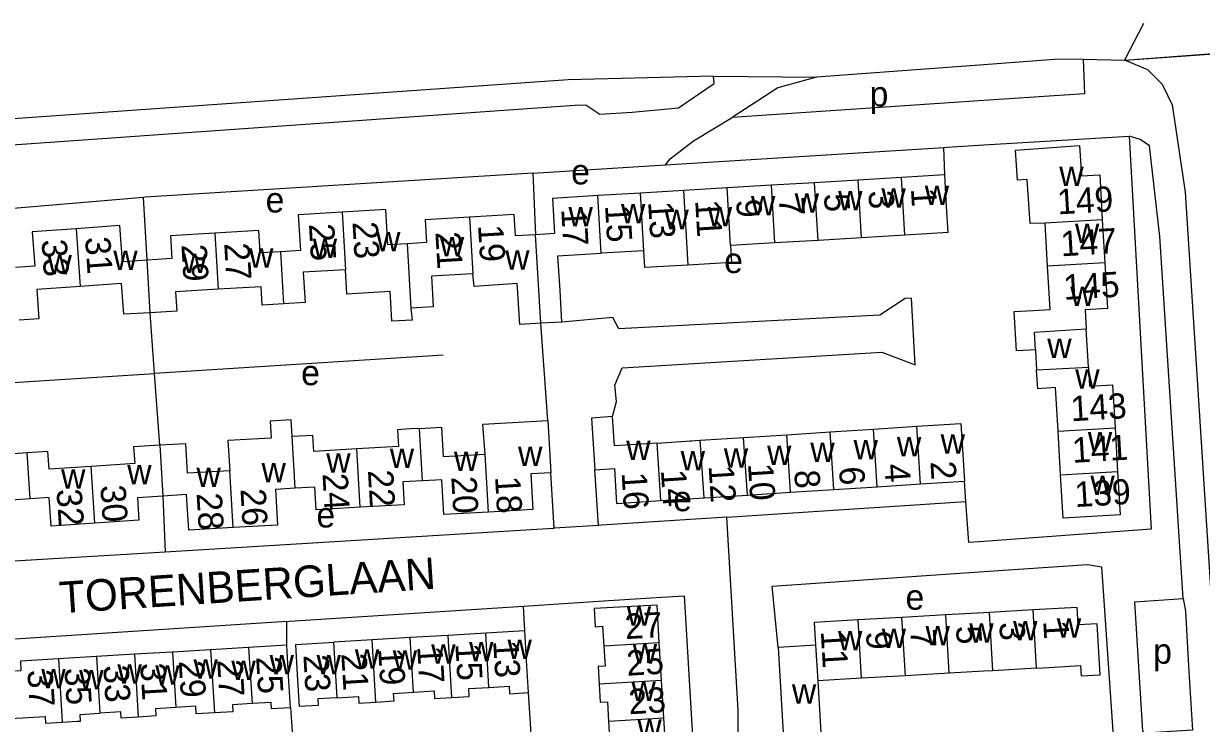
# Model space of a CAD drawing. Extents: x 159675 to 162108, y 386471 to 388472.
# Drawn here: x 160547.6 to 160734.5, y 388231.2 to 388342.2 of the extents above; entities that cross this region are included whole.
import ezdxf

# ---------------------------------------------------------------- set-up
doc = ezdxf.new("R2010")
doc.units = 0
for name, color, linetype in [('BLT_Basislijn', 7, 'Continuous'), ('BLT_Bebouwing', 7, 'Continuous'), ('BLT_Centroide', 7, 'Continuous'), ('BLT_Huisnummer', 7, 'Continuous'), ('BLT_Huisnummer_ tussenligend', 7, 'Continuous'), ('BLT_Onderverdeling_panden', 7, 'Continuous'), ('BLT_Straatnaam', 7, 'Continuous'), ('BLT_Vlakafsluiter', 7, 'Continuous')]:
    doc.layers.add(name, color=color, linetype=linetype)

msp = doc.modelspace()

# ---------------------------------------------------------------- linework, layer by layer
at = {"layer": 'BLT_Basislijn'}
for p, q in [((160700, 388335.71), (160673.45, 388333.75)), ((160715.76, 388336.57), (160722.3, 388336.45)), ((160700, 388330.02), (160660.06, 388327.36)), ((160649.47, 388319.82), (160693.62, 388322.58)), ((160693.78, 388318.22), (160693.62, 388322.58)), ((160628.4, 388318.51), (160649.47, 388319.82)), ((160628.4, 388318.51), (160628.86, 388308.75)), ((160566.63, 388314.66), (160504.96, 388309.47)), ((160567.22, 388304.71), (160566.63, 388314.66)), ((160568.41, 388286.71), (160567.71, 388296.37)), ((160630.8, 388279.29), (160629.69, 388294.69)), ((160716.57, 388287.75), (160716.22, 388293.79)), ((160708.17, 388290.48), (160708.18, 388290.29)), ((160614.21, 388289.64), (160568.41, 388286.71)), ((160708.18, 388290.29), (160708.36, 388287.3)), ((160522.49, 388283.82), (160568.41, 388286.71)), ((160569.23, 388275.35), (160568.41, 388286.71)), ((160631.81, 388262.19), (160631.28, 388270.99)), ((160638.85, 388262.62), (160638.27, 388271.43)), ((160697.14, 388266.41), (160696.91, 388269.66)), ((160569.7, 388267.28), (160570.1, 388258.46)), ((160659.18, 388263.92), (160697.14, 388266.41)), ((160638.85, 388262.62), (160631.81, 388262.19)), ((160508.34, 388254.78), (160570.1, 388258.46)), ((160627.14, 388245.93), (160626.97, 388249.82)), ((160589.37, 388243.62), (160589.38, 388247.41)), ((160628.42, 388225.21), (160627.73, 388236.1)), ((160589.97, 388233.69), (160590.8, 388222.45))]:
    msp.add_line(p, q, dxfattribs=at)
for points in [[(160715.76, 388336.57), (160711.17, 388336.53), (160700, 388335.71)], [(160715.76, 388336.57), (160715.97, 388331.08), (160700, 388330.02)], [(160722.3, 388336.45), (160722.41, 388336.41)], [(160722.41, 388336.41), (160725.96, 388334.94), (160728.26, 388332.63), (160729.85, 388329.37), (160731.91, 388315.5)], [(160657.08, 388333.91), (160634.01, 388333.32), (160500, 388323.92), (160395.52, 388316.51), (160199.88, 388305.27), (160190.33, 388304.54)], [(160190.33, 388304.54), (160200.39, 388298.96), (160230.4, 388300.56), (160412.69, 388311.32), (160415.61, 388313.53), (160500, 388319.79), (160635.11, 388329.27), (160636.82, 388329.34), (160639.08, 388327.87), (160644.18, 388328.18), (160651.56, 388328.89), (160657.19, 388332.71), (160657.08, 388333.91)], [(160673.45, 388333.75), (160667.31, 388332.07), (160660.06, 388327.36)], [(160649.47, 388319.82), (160650.21, 388320.78), (160653.9, 388323.65), (160660.06, 388327.36)], [(160700, 388322.98), (160723.02, 388324.4)], [(160723.02, 388324.4), (160726.55, 388262.03), (160700, 388260.09)], [(160731.59, 388251.02), (160727.88, 388308.46), (160726.28, 388322.85), (160724.8, 388323.86), (160723.02, 388324.4)], [(160693.62, 388322.58), (160694.15, 388322.62), (160700, 388322.98)], [(160628.4, 388318.51), (160566.92, 388314.68), (160566.63, 388314.66)], [(160731.91, 388315.5), (160745.11, 388109.78), (160749.09, 388052.46)], [(160689.1, 388288.08), (160688.51, 388298.69), (160687.5, 388298.63), (160683.49, 388295.99), (160642.09, 388293.8), (160641.12, 388295.63), (160633.04, 388294.89)], [(160641.08, 388279.88), (160641.7, 388282.28), (160641.42, 388284.9), (160642.62, 388287.61), (160683.81, 388290.1), (160689.1, 388288.08)], [(160700, 388260.09), (160697.61, 388259.92), (160697.14, 388266.41)], [(160659.18, 388263.92), (160639.32, 388262.65), (160638.85, 388262.62)], [(160665.9, 388225.64), (160663.02, 388226.26), (160661.44, 388228.38), (160660.98, 388229.87), (160661.02, 388233.31), (160659.18, 388263.92)], [(160570.1, 388258.46), (160631.63, 388262.18), (160631.81, 388262.19)], [(160667.35, 388243.26), (160666.39, 388253.01), (160700, 388255.3)], [(160700, 388255.3), (160716.48, 388256.42), (160718.66, 388256.05), (160720.5, 388229.18), (160720.52, 388228.83)], [(160626.97, 388249.82), (160638.85, 388250.59), (160647.98, 388251.17), (160652.43, 388251.45), (160655.25, 388204.25), (160647.46, 388203.79)], [(160589.38, 388247.41), (160589.81, 388247.44), (160626.97, 388249.82)], [(160732.47, 388240.29), (160733.07, 388230.16), (160725.52, 388229.65), (160725.2, 388229.97), (160723.93, 388250.53), (160731.59, 388251.02)], [(160731.59, 388251.02), (160731.95, 388249.04), (160732.47, 388240.29)], [(160589.38, 388247.41), (160543.75, 388244.4), (160545.39, 388220.08), (160545.42, 388219.55)]]:
    msp.add_lwpolyline(points, dxfattribs=at)
at = {"layer": 'BLT_Bebouwing'}
for p, q in [((160666.27, 388316.58), (160659.26, 388316.16)), ((160673.14, 388316.99), (160666.27, 388316.58)), ((160680.02, 388317.4), (160673.14, 388316.99)), ((160686.9, 388317.81), (160680.02, 388317.4)), ((160693.78, 388318.22), (160686.9, 388317.81)), ((160645.51, 388315.34), (160638.75, 388314.94)), ((160652.39, 388315.75), (160645.51, 388315.34)), ((160659.26, 388316.16), (160652.39, 388315.75)), ((160718.78, 388311.13), (160719.18, 388304.28)), ((160694.32, 388309.07), (160687.45, 388308.66)), ((160710.09, 388303.75), (160709.69, 388310.6)), ((160666.81, 388307.43), (160659.81, 388307.02)), ((160673.69, 388307.84), (160666.81, 388307.43)), ((160680.57, 388308.25), (160673.69, 388307.84)), ((160687.45, 388308.66), (160680.57, 388308.25)), ((160646.05, 388306.2), (160639.29, 388305.79)), ((160633.04, 388294.89), (160629.69, 388294.69)), ((160630.8, 388279.29), (160631.28, 388270.99)), ((160668.73, 388277.02), (160675.59, 388277.47)), ((160675.59, 388277.47), (160682.45, 388277.91)), ((160682.45, 388277.91), (160689.34, 388278.35)), ((160689.34, 388278.35), (160690.19, 388278.41)), ((160712.17, 388270.67), (160711.77, 388277.57)), ((160720.8, 388278.1), (160721.2, 388271.19)), ((160648.14, 388275.7), (160655, 388276.14)), ((160653.4, 388276.04), (160653.67, 388276.05)), ((160655, 388276.14), (160661.87, 388276.58)), ((160661.87, 388276.58), (160668.73, 388277.02)), ((160669.32, 388267.89), (160676.18, 388268.33)), ((160676.18, 388268.33), (160683.04, 388268.77)), ((160683.04, 388268.77), (160689.93, 388269.21)), ((160689.93, 388269.21), (160696.91, 388269.66)), ((160648.73, 388266.56), (160655.59, 388267)), ((160655.59, 388267), (160662.46, 388267.44)), ((160662.46, 388267.44), (160669.32, 388267.89)), ((160707.83, 388249.23), (160700.88, 388248.83)), ((160686.99, 388248.03), (160680.05, 388247.63)), ((160693.94, 388248.43), (160686.99, 388248.03)), ((160700, 388248.78), (160693.94, 388248.43)), ((160700.88, 388248.83), (160700, 388248.78)), ((160620.95, 388245.53), (160614.97, 388245.16)), ((160627.14, 388245.93), (160620.95, 388245.53)), ((160602.92, 388244.48), (160596.87, 388244.12)), ((160608.98, 388244.85), (160602.92, 388244.48)), ((160614.97, 388245.16), (160608.98, 388244.85)), ((160648.85, 388238.03), (160648.49, 388244)), ((160559.2, 388241.82), (160553.16, 388241.46)), ((160565.23, 388242.18), (160559.2, 388241.82)), ((160571.27, 388242.54), (160565.23, 388242.18)), ((160577.3, 388242.9), (160571.27, 388242.54)), ((160583.34, 388243.26), (160577.3, 388242.9)), ((160589.37, 388243.62), (160583.34, 388243.26)), ((160673.29, 388243.61), (160667.35, 388243.26)), ((160667.35, 388243.26), (160668.39, 388225.12)), ((160708.36, 388239.98), (160701.41, 388239.58)), ((160649.2, 388232.06), (160648.85, 388238.03)), ((160680.58, 388238.38), (160673.64, 388237.98)), ((160687.53, 388238.78), (160680.58, 388238.38)), ((160694.47, 388239.18), (160687.53, 388238.78)), ((160700, 388239.5), (160694.47, 388239.18)), ((160701.41, 388239.58), (160700, 388239.5)), ((160673.64, 388237.98), (160674.36, 388225.46)), ((160649.56, 388226.09), (160649.2, 388232.06))]:
    msp.add_line(p, q, dxfattribs=at)
for points in [[(160705.32, 388317.39), (160705, 388322.18), (160715.16, 388322.88), (160715.48, 388318.08)], [(160694.32, 388309.07), (160694.08, 388313.22), (160693.78, 388318.22)], [(160709.69, 388310.6), (160707.33, 388310.53), (160706.86, 388317.5), (160705.32, 388317.39)], [(160715.48, 388318.08), (160718.37, 388318.26), (160718.78, 388311.13)], [(160638.75, 388314.94), (160631.54, 388314.51), (160631.87, 388308.93), (160628.86, 388308.75)], [(160598.16, 388312.32), (160591.22, 388311.91), (160591.56, 388306.24), (160588.37, 388306.05)], [(160608.48, 388307.31), (160605.43, 388307.13), (160605.1, 388312.73), (160598.16, 388312.32)], [(160618.39, 388311.54), (160611.32, 388311.12), (160611.54, 388307.49), (160608.48, 388307.31)], [(160628.86, 388308.75), (160625.66, 388308.56), (160625.46, 388311.96), (160618.39, 388311.54)], [(160555.95, 388309.7), (160549.01, 388309.22), (160549.39, 388303.75), (160546.34, 388303.53)], [(160567.22, 388304.71), (160563.3, 388304.43), (160562.9, 388310.19), (160555.95, 388309.7)], [(160588.37, 388306.05), (160585.18, 388305.86), (160584.97, 388309.42), (160577.96, 388309)], [(160577.96, 388309), (160570.95, 388308.58), (160571.16, 388304.98), (160567.22, 388304.71)], [(160633.04, 388294.89), (160632.74, 388299.88), (160632.41, 388305.39), (160639.29, 388305.79)], [(160653.09, 388303.93), (160646.21, 388303.52), (160646.05, 388306.2)], [(160659.81, 388307.02), (160659.97, 388304.34), (160653.09, 388303.93)], [(160708.17, 388290.48), (160705.15, 388290.31), (160704.79, 388296.56), (160707.81, 388296.74), (160710.49, 388296.89), (160710.09, 388303.75)], [(160719.18, 388304.28), (160719.6, 388297.02), (160716.05, 388296.81), (160716.22, 388293.79)], [(160598.7, 388303.19), (160592, 388302.79), (160592.29, 388297.98), (160588.86, 388297.78)], [(160609.09, 388297.1), (160609.27, 388295.21), (160606.08, 388295.02), (160605.84, 388298.92), (160605.79, 388299.74), (160598.93, 388299.33), (160598.7, 388303.19)], [(160618.93, 388302.56), (160612.35, 388302.17), (160612.51, 388299.31), (160612.63, 388297.31), (160609.09, 388297.1)], [(160629.69, 388294.69), (160626.34, 388294.49), (160626.05, 388299.48), (160625.96, 388300.98), (160619.1, 388300.53), (160618.93, 388302.56)], [(160556.6, 388300.52), (160549.71, 388300.03), (160550.03, 388295.42), (160546.92, 388295.21)], [(160567.71, 388296.37), (160563.51, 388296.12), (160563.17, 388300.98), (160556.6, 388300.52)], [(160578.49, 388300.09), (160571.73, 388299.69), (160571.92, 388296.62), (160567.71, 388296.37)], [(160588.86, 388297.78), (160585.48, 388297.57), (160585.31, 388300.5), (160578.49, 388300.09)], [(160711.77, 388277.57), (160711.36, 388284.48), (160708.53, 388284.31), (160708.36, 388287.3)], [(160716.57, 388287.75), (160716.75, 388284.74), (160720.4, 388284.95), (160720.8, 388278.1)], [(160590.25, 388276.71), (160590.06, 388279.38), (160586.75, 388279.19), (160586.91, 388276.49), (160580.02, 388276.09), (160580.35, 388271.28)], [(160620.84, 388273.92), (160620.49, 388278.69), (160630.8, 388279.29)], [(160641.08, 388279.88), (160637.74, 388279.66), (160638.27, 388271.43)], [(160648.14, 388275.7), (160641.38, 388275.26), (160641.08, 388279.88)], [(160610.42, 388278.01), (160608.95, 388277.93), (160606.97, 388277.81), (160607.12, 388275.13), (160600.51, 388274.75)], [(160610.42, 388278.01), (160613.94, 388278.21), (160614.21, 388273.54), (160620.84, 388273.92)], [(160690.19, 388278.41), (160696.32, 388278.8), (160696.59, 388274.65), (160696.91, 388269.66)], [(160580.35, 388271.28), (160573.66, 388270.89), (160573.39, 388275.59), (160569.23, 388275.35)], [(160600.51, 388274.75), (160593.66, 388274.35), (160593.51, 388276.9), (160590.25, 388276.71)], [(160548.18, 388274.12), (160544.66, 388273.88), (160544.98, 388269.17), (160538.38, 388268.72)], [(160558.35, 388271.99), (160551.68, 388271.54), (160551.49, 388274.34), (160548.18, 388274.12)], [(160569.23, 388275.35), (160565.08, 388275.11), (160565.26, 388272.46), (160558.35, 388271.99)], [(160621.37, 388264.75), (160614.3, 388264.34), (160613.98, 388269.88), (160610.9, 388269.71)], [(160631.28, 388270.99), (160628.1, 388270.81), (160628.43, 388265.16), (160621.37, 388264.75)], [(160638.27, 388271.43), (160641.37, 388271.63), (160641.72, 388266.11), (160648.73, 388266.56)], [(160721.2, 388271.19), (160721.6, 388264.28), (160712.57, 388263.76), (160712.17, 388270.67)], [(160590.72, 388268.52), (160587.59, 388268.34), (160587.92, 388262.69), (160580.87, 388262.28)], [(160601.04, 388265.51), (160594.06, 388265.1), (160593.86, 388268.7), (160590.72, 388268.52)], [(160610.9, 388269.71), (160607.82, 388269.53), (160608.02, 388265.91), (160601.04, 388265.51)], [(160548.67, 388266.85), (160545.65, 388266.65), (160546.1, 388260.12), (160538.99, 388259.64)], [(160558.96, 388262.99), (160551.99, 388262.52), (160551.69, 388267.05), (160548.67, 388266.85)], [(160569.7, 388267.28), (160565.69, 388267.01), (160565.93, 388263.47), (160558.96, 388262.99)], [(160580.87, 388262.28), (160573.83, 388261.87), (160573.5, 388267.53), (160569.7, 388267.28)], [(160648.49, 388244), (160648.14, 388249.98), (160638.17, 388249.45), (160638.34, 388246.55), (160639.5, 388246.62), (160639.69, 388243.48)], [(160708.36, 388239.98), (160710.31, 388240.09), (160715.3, 388240.38), (160715.4, 388238.75), (160718.46, 388238.95), (160717.94, 388247.02), (160714.93, 388246.84), (160714.77, 388249.63), (160707.83, 388249.23)], [(160680.05, 388247.63), (160673.08, 388247.23), (160673.29, 388243.61)], [(160627.73, 388236.1), (160627.42, 388241.2), (160627.14, 388245.93)], [(160597.39, 388235.3), (160594.3, 388235.11), (160594.36, 388234.07), (160591.4, 388233.9), (160591.1, 388238.93), (160590.81, 388243.76), (160596.87, 388244.12)], [(160589.97, 388233.69), (160589.66, 388238.75), (160589.37, 388243.62)], [(160639.69, 388243.48), (160639.88, 388240.3), (160638.77, 388240.23), (160638.93, 388237.44)], [(160553.16, 388241.46), (160547.12, 388241.1), (160547.22, 388239.57), (160545.1, 388239.43), (160545.56, 388232), (160551.06, 388232.32), (160551.12, 388231.25), (160553.76, 388231.41)], [(160603.51, 388234.61), (160606.4, 388234.78), (160606.33, 388235.98), (160609.49, 388236.17)], [(160609.49, 388236.17), (160612.76, 388236.36), (160612.83, 388235.18), (160615.57, 388235.35)], [(160615.57, 388235.35), (160618.34, 388235.51), (160618.26, 388236.73), (160621.47, 388236.92)], [(160621.47, 388236.92), (160624.68, 388237.11), (160624.75, 388235.93), (160627.73, 388236.1)], [(160638.93, 388237.44), (160639.11, 388234.6), (160640.26, 388234.66), (160640.44, 388231.54)], [(160583.87, 388234.37), (160580.75, 388234.18), (160580.81, 388233.07), (160577.9, 388232.89)], [(160589.97, 388233.69), (160586.99, 388233.51), (160586.93, 388234.55), (160583.87, 388234.37)], [(160597.39, 388235.3), (160600.75, 388235.5), (160600.82, 388234.45), (160603.51, 388234.61)], [(160553.76, 388231.41), (160556.12, 388231.55), (160556.65, 388231.58), (160556.59, 388232.65), (160559.74, 388232.84)], [(160565.83, 388232.23), (160563.1, 388232.07), (160563.04, 388233.03), (160559.74, 388232.84)], [(160571.79, 388233.74), (160568.56, 388233.54), (160568.63, 388232.4), (160565.83, 388232.23)], [(160577.9, 388232.89), (160575.02, 388232.72), (160574.94, 388233.93), (160571.79, 388233.74)], [(160640.44, 388231.54), (160640.64, 388228.2), (160639.52, 388228.13), (160639.68, 388225.5)]]:
    msp.add_lwpolyline(points, dxfattribs=at)
at = {"layer": 'BLT_Onderverdeling_panden'}
for p, q in [((160666.81, 388307.43), (160666.27, 388316.58)), ((160673.69, 388307.84), (160673.14, 388316.99)), ((160680.57, 388308.25), (160680.02, 388317.4)), ((160687.45, 388308.66), (160686.9, 388317.81)), ((160639.29, 388305.79), (160638.75, 388314.94)), ((160646.05, 388306.2), (160645.51, 388315.34)), ((160653.09, 388303.93), (160652.39, 388315.75)), ((160659.81, 388307.02), (160659.26, 388316.16)), ((160598.16, 388312.32), (160598.7, 388303.19)), ((160618.39, 388311.54), (160618.93, 388302.56)), ((160718.78, 388311.13), (160709.69, 388310.6)), ((160555.95, 388309.7), (160556.6, 388300.52)), ((160577.96, 388309), (160578.49, 388300.09)), ((160608.48, 388307.31), (160609.09, 388297.1)), ((160629.69, 388294.69), (160628.86, 388308.75)), ((160588.37, 388306.05), (160588.86, 388297.78)), ((160567.71, 388296.37), (160567.22, 388304.71)), ((160719.18, 388304.28), (160710.09, 388303.75)), ((160708.36, 388287.3), (160716.57, 388287.75)), ((160610.9, 388269.71), (160610.42, 388278.01)), ((160676.18, 388268.33), (160675.59, 388277.47)), ((160683.04, 388268.77), (160682.45, 388277.91)), ((160689.93, 388269.21), (160689.34, 388278.35)), ((160711.77, 388277.57), (160720.8, 388278.1)), ((160590.72, 388268.52), (160590.25, 388276.71)), ((160648.73, 388266.56), (160648.14, 388275.7)), ((160655.59, 388267), (160655, 388276.14)), ((160662.46, 388267.44), (160661.87, 388276.58)), ((160669.32, 388267.89), (160668.73, 388277.02)), ((160548.67, 388266.85), (160548.18, 388274.12)), ((160569.23, 388275.35), (160569.7, 388267.28)), ((160601.04, 388265.51), (160600.51, 388274.75)), ((160621.37, 388264.75), (160620.84, 388273.92)), ((160558.96, 388262.99), (160558.35, 388271.99)), ((160580.87, 388262.28), (160580.35, 388271.28)), ((160712.17, 388270.67), (160721.2, 388271.19)), ((160708.36, 388239.98), (160707.83, 388249.23)), ((160680.58, 388238.38), (160680.05, 388247.63)), ((160687.53, 388238.78), (160686.99, 388248.03)), ((160694.47, 388239.18), (160693.94, 388248.43)), ((160701.41, 388239.58), (160700.88, 388248.83)), ((160621.47, 388236.92), (160620.95, 388245.53)), ((160597.39, 388235.3), (160596.87, 388244.12)), ((160603.51, 388234.61), (160602.92, 388244.48)), ((160609.49, 388236.17), (160608.98, 388244.85)), ((160615.57, 388235.35), (160614.97, 388245.16)), ((160648.49, 388244), (160639.69, 388243.48)), ((160559.2, 388241.82), (160559.74, 388232.84)), ((160565.23, 388242.18), (160565.83, 388232.23)), ((160571.27, 388242.54), (160571.79, 388233.74)), ((160577.3, 388242.9), (160577.9, 388232.89)), ((160583.34, 388243.26), (160583.87, 388234.37)), ((160673.29, 388243.61), (160673.64, 388237.98)), ((160553.16, 388241.46), (160553.76, 388231.41)), ((160648.85, 388238.03), (160638.93, 388237.44)), ((160649.2, 388232.06), (160640.44, 388231.54))]:
    msp.add_line(p, q, dxfattribs=at)
msp.add_lwpolyline([(160708.17, 388290.48), (160708.01, 388293.31), (160716.22, 388293.79)], dxfattribs=at)
at = {"layer": 'BLT_Vlakafsluiter'}
for p, q in [((160722.41, 388336.41), (160750.17, 388338.48)), ((160657.08, 388333.91), (160673.45, 388333.75))]:
    msp.add_line(p, q, dxfattribs=at)
for points in [[(160725.31, 388342.24), (160722.3, 388336.45)], [(160722.3, 388336.45), (160750.35, 388338.55)]]:
    msp.add_lwpolyline(points, dxfattribs=at)

# ---------------------------------------------------------------- texts
at = {"layer": 'BLT_Centroide'}
for s, p in [('p', (160681.86, 388329.08)), ('e', (160634.5, 388316.73)), ('w', (160711.95, 388316.45)), ('w', (160690.61, 388313.44)), ('e', (160586.03, 388312.27)), ('w', (160663.03, 388311.8)), ('w', (160669.97, 388312.22)), ('w', (160676.86, 388312.62)), ('w', (160683.73, 388313.03)), ('w', (160634.08, 388310.06)), ('w', (160642.41, 388310.56)), ('w', (160656.17, 388310.05)), ('w', (160649.3, 388309.62)), ('w', (160603.56, 388306.12)), ('w', (160714.44, 388307.44)), ('w', (160593.51, 388305.06)), ('w', (160613.68, 388305.31)), ('w', (160551.43, 388302.47)), ('w', (160561.86, 388303.16)), ('w', (160572.84, 388302.69)), ('w', (160583.4, 388303.5)), ('w', (160624.04, 388303.22)), ('e', (160658.79, 388302.67)), ('w', (160713.7, 388297.41)), ('w', (160710.05, 388289.18)), ('e', (160591.67, 388284.87)), ('w', (160714.48, 388284.31)), ('w', (160716.48, 388274.38)), ('w', (160643.24, 388273)), ('w', (160672.45, 388272.67)), ('w', (160679.31, 388273.12)), ('w', (160686.19, 388273.56)), ('w', (160693.12, 388274)), ('w', (160595.65, 388271)), ('w', (160605.73, 388271.75)), ('w', (160615.9, 388271.28)), ('w', (160626.08, 388272.03)), ('w', (160651.88, 388271.34)), ('w', (160658.73, 388271.8)), ('w', (160665.59, 388272.23)), ('w', (160564.07, 388269.16)), ('w', (160575.05, 388268.72)), ('w', (160585.38, 388269.47)), ('w', (160553.58, 388268.44)), ('w', (160716.89, 388267.47)), ('e', (160650.69, 388264.88)), ('e', (160594.09, 388262.3)), ('e', (160687.56, 388249.25)), ('w', (160643.33, 388246.72)), ('w', (160704.62, 388244.39)), ('w', (160711.56, 388244.8)), ('w', (160676.83, 388242.8)), ('w', (160683.78, 388243.2)), ('w', (160690.73, 388243.61)), ('w', (160697.67, 388244.02)), ('w', (160612.3, 388240.69)), ('w', (160618.31, 388241.08)), ('w', (160624.41, 388241.44)), ('w', (160644.27, 388240.72)), ('p', (160726.85, 388240.69)), ('w', (160586.66, 388239)), ('w', (160594.11, 388239.02)), ('w', (160600.19, 388239.89)), ('w', (160606.2, 388239.73)), ('w', (160562.52, 388237.5)), ('w', (160568.52, 388237.38)), ('w', (160574.58, 388238.33)), ('w', (160580.59, 388238.08)), ('w', (160550.44, 388236.78)), ('w', (160556.45, 388236.61)), ('w', (160644.07, 388234.78)), ('w', (160669.53, 388234.36)), ('w', (160645.01, 388228.78))]:
    msp.add_text(s, height=4, dxfattribs=at).set_placement(p)
at = {"layer": 'BLT_Huisnummer'}
for s, rotation, p in [('5', 273.405, (160674.61, 388315.22)), ('1', 273.4054, (160688.41, 388316.04)), ('149', 3.3265, (160711.71, 388311.96)), ('13', 273.4043, (160646.72, 388313.94)), ('9', 273.4043, (160660.67, 388314.3)), ('17', 273.4007, (160632.93, 388312.78)), ('23', 273.4084, (160599.81, 388310.74)), ('19', 273.4095, (160619.73, 388310.24)), ('31', 274.0098, (160557.38, 388308.31)), ('27', 273.3967, (160579.46, 388307.37)), ('145', 3.3301, (160712.7, 388298.4)), ('143', 3.3267, (160713.84, 388279.14)), ('10', 273.688, (160662.56, 388272.38)), ('6', 273.688, (160676.99, 388271.86)), ('2', 273.688, (160691.5, 388272.72)), ('22', 273.3134, (160602.26, 388271.35)), ('18', 273.3057, (160622.43, 388270.35)), ('16', 273.6804, (160642.51, 388270.96)), ('139', 3.3263, (160714.48, 388265.53)), ('30', 273.861, (160559.8, 388268.94)), ('26', 273.3045, (160582.04, 388268.39)), ('27', 3.4061, (160643.13, 388244.58)), ('11', 273.2959, (160674.11, 388245.83)), ('5', 273.2927, (160695.55, 388246.64)), ('1', 273.2931, (160709.4, 388247.46)), ('13', 273.4186, (160622.13, 388244.29)), ('21', 273.4195, (160598.04, 388242.26)), ('17', 273.4188, (160610.08, 388243.4)), ('33', 273.4216, (160560.28, 388240.38)), ('29', 273.4199, (160572.25, 388241.11)), ('25', 273.4215, (160584.52, 388241.75)), ('37', 273.8485, (160548.22, 388239.64)), ('23', 3.4062, (160643.71, 388232.66))]:
    msp.add_text(s, height=4, rotation=rotation, dxfattribs=at).set_placement(p)
at = {"layer": 'BLT_Huisnummer_ tussenligend'}
for s, rotation, p in [('3', 273.4054, (160681.67, 388315.68)), ('15', 273.4039, (160639.88, 388313.37)), ('11', 273.4043, (160654.18, 388314.19)), ('7', 273.405, (160667.45, 388314.6)), ('25', 273.4009, (160592.9, 388310.42)), ('147', 3.3265, (160712.27, 388305.31)), ('33', 274.0177, (160550.47, 388307.91)), ('21', 273.4021, (160612.96, 388309.14)), ('29', 273.3967, (160572.67, 388307.14)), ('141', 3.3267, (160714.08, 388272.55)), ('12', 273.688, (160656.31, 388272.07)), ('4', 273.688, (160684.22, 388272.3)), ('24', 273.3201, (160595.05, 388270.82)), ('20', 273.3005, (160615.48, 388270.32)), ('14', 273.688, (160648.74, 388271.39)), ('8', 273.688, (160669.89, 388271.33)), ('32', 273.857, (160552.84, 388268.32)), ('28', 273.3045, (160575.08, 388267.7)), ('9', 273.2927, (160681.27, 388245.78)), ('7', 273.2927, (160688.3, 388246.1)), ('3', 273.2927, (160702.42, 388247.22)), ('23', 273.4099, (160592.02, 388242.04)), ('19', 273.4188, (160603.89, 388243.07)), ('15', 273.4142, (160616.13, 388243.83)), ('25', 3.4061, (160643.38, 388238.77)), ('31', 273.4215, (160566.14, 388240.72)), ('27', 273.4195, (160578.35, 388241.26)), ('35', 273.4216, (160554.12, 388239.97))]:
    msp.add_text(s, height=4, rotation=rotation, dxfattribs=at).set_placement(p)
at = {"layer": 'BLT_Straatnaam'}
msp.add_text('TORENBERGLAAN', height=5, rotation=3.7472, dxfattribs=at).set_placement((160553.46, 388248.68))

doc.saveas('drawing.dxf')
